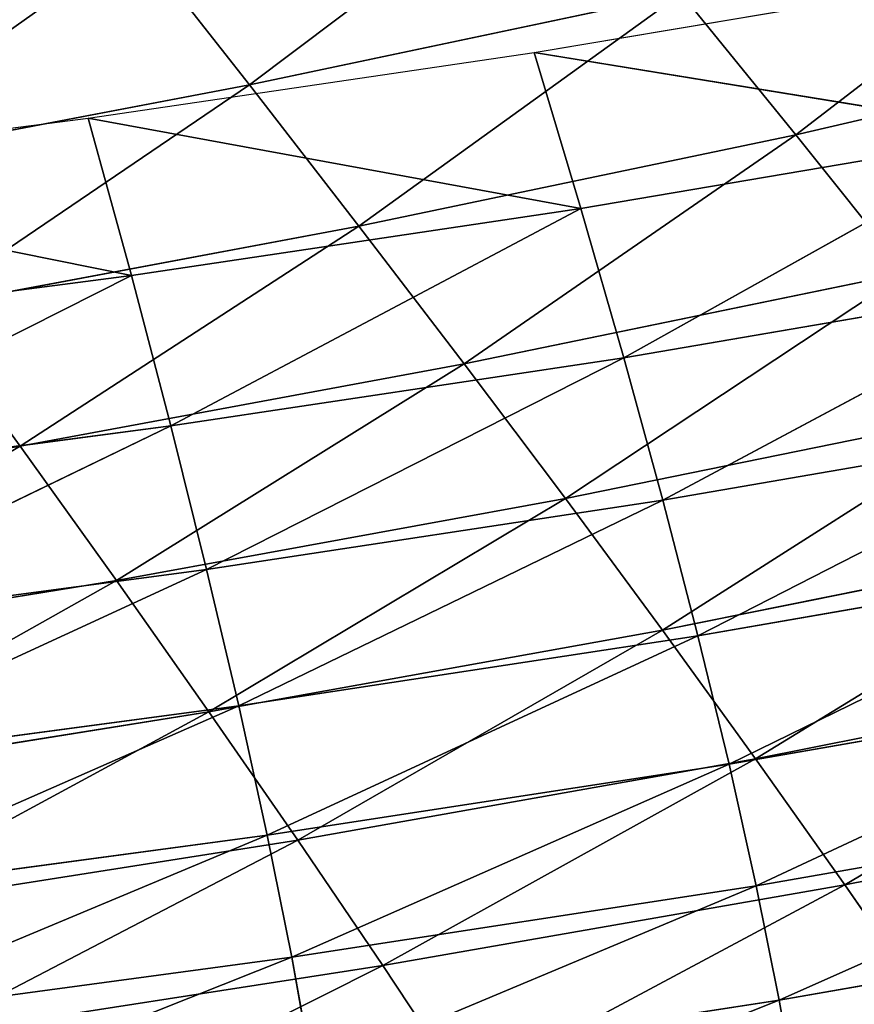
# Model space of a CAD drawing. Extents: x 0 to 605, y 0 to 400.
# Tile 744 of 1056: x 421 to 432, y 16 to 29. Entities that reach past the tile are written whole.
import ezdxf

# ---------------------------------------------------------------- set-up
doc = ezdxf.new("R2010")
doc.units = 0
doc.header["$LTSCALE"] = 25.4
doc.layers.get('0').update_dxf_attribs({"linetype": 'CONTINUOUS'})

# ---------------------------------------------------------------- blocks, each defined once
blk = doc.blocks.new('ATLANTA610_-_S_STL')
at = {"color": 0}
for p, q in [((426.111, 104.411, 383.37), (427.228, 108.302, 385.053)), ((426.111, 104.411, 383.37), (427.228, 108.302, 385.053)), ((432.445, 104.317, 382.262), (433.616, 108.23, 383.951)), ((432.445, 104.317, 382.262), (433.616, 108.23, 383.951)), ((419.753, 104.507, 384.354), (426.111, 104.411, 383.37)), ((419.753, 104.507, 384.354), (426.111, 104.411, 383.37)), ((426.111, 104.411, 383.37), (424.945, 100.606, 381.65)), ((426.111, 104.411, 383.37), (424.945, 100.606, 381.65)), ((426.111, 104.411, 383.37), (432.445, 104.317, 382.262)), ((426.111, 104.411, 383.37), (432.445, 104.317, 382.262)), ((432.445, 104.317, 382.262), (431.222, 100.49, 380.536)), ((432.445, 104.317, 382.262), (431.222, 100.49, 380.536)), ((432.445, 104.317, 382.262), (438.748, 104.223, 381.021)), ((432.445, 104.317, 382.262), (438.748, 104.223, 381.021)), ((424.945, 100.606, 381.65), (418.644, 100.722, 382.641)), ((424.945, 100.606, 381.65), (418.644, 100.722, 382.641)), ((424.945, 100.606, 381.65), (423.728, 96.889, 379.892)), ((424.945, 100.606, 381.65), (423.728, 96.889, 379.892)), ((431.222, 100.49, 380.536), (424.945, 100.606, 381.65)), ((431.222, 100.49, 380.536), (424.945, 100.606, 381.65)), ((431.222, 100.49, 380.536), (429.945, 96.753, 378.773)), ((431.222, 100.49, 380.536), (429.945, 96.753, 378.773)), ((437.469, 100.375, 379.292), (431.222, 100.49, 380.536)), ((437.469, 100.375, 379.292), (431.222, 100.49, 380.536)), ((417.488, 97.025, 380.889), (423.728, 96.889, 379.892)), ((417.488, 97.025, 380.889), (423.728, 96.889, 379.892)), ((423.728, 96.889, 379.892), (422.46, 93.265, 378.092)), ((423.728, 96.889, 379.892), (422.46, 93.265, 378.092)), ((423.728, 96.889, 379.892), (429.945, 96.753, 378.773)), ((423.728, 96.889, 379.892), (429.945, 96.753, 378.773)), ((429.945, 96.753, 378.773), (428.614, 93.111, 376.969)), ((429.945, 96.753, 378.773), (428.614, 93.111, 376.969)), ((429.945, 96.753, 378.773), (436.133, 96.618, 377.525)), ((429.945, 96.753, 378.773), (436.133, 96.618, 377.525)), ((422.46, 93.265, 378.092), (416.283, 93.421, 379.095)), ((422.46, 93.265, 378.092), (416.283, 93.421, 379.095)), ((422.46, 93.265, 378.092), (421.14, 89.74, 376.25)), ((422.46, 93.265, 378.092), (421.14, 89.74, 376.25)), ((428.614, 93.111, 376.969), (422.46, 93.265, 378.092)), ((428.614, 93.111, 376.969), (422.46, 93.265, 378.092)), ((428.614, 93.111, 376.969), (427.228, 89.569, 375.123)), ((428.614, 93.111, 376.969), (427.228, 89.569, 375.123)), ((434.739, 92.958, 375.719), (428.614, 93.111, 376.969)), ((434.739, 92.958, 375.719), (428.614, 93.111, 376.969)), ((421.14, 89.74, 376.25), (415.029, 89.912, 377.257)), ((421.14, 89.74, 376.25), (415.029, 89.912, 377.257)), ((421.14, 89.74, 376.25), (419.766, 86.317, 374.362)), ((421.14, 89.74, 376.25), (419.766, 86.317, 374.362)), ((427.228, 89.569, 375.123), (421.14, 89.74, 376.25)), ((427.228, 89.569, 375.123), (421.14, 89.74, 376.25)), ((427.228, 89.569, 375.123), (425.784, 86.131, 373.233)), ((427.228, 89.569, 375.123), (425.784, 86.131, 373.233)), ((433.286, 89.4, 373.872), (427.228, 89.569, 375.123)), ((433.286, 89.4, 373.872), (427.228, 89.569, 375.123)), ((433.286, 89.4, 373.872), (431.774, 85.947, 371.981)), ((433.286, 89.4, 373.872), (431.774, 85.947, 371.981)), ((425.784, 86.131, 373.233), (419.766, 86.317, 374.362)), ((425.784, 86.131, 373.233), (419.766, 86.317, 374.362)), ((425.784, 86.131, 373.233), (424.285, 82.802, 371.298)), ((425.784, 86.131, 373.233), (424.285, 82.802, 371.298)), ((431.774, 85.947, 371.981), (425.784, 86.131, 373.233)), ((431.774, 85.947, 371.981), (425.784, 86.131, 373.233)), ((431.774, 85.947, 371.981), (430.203, 82.605, 370.045)), ((431.774, 85.947, 371.981), (430.203, 82.605, 370.045)), ((437.73, 85.765, 370.599), (431.774, 85.947, 371.981)), ((437.73, 85.765, 370.599), (431.774, 85.947, 371.981)), ((424.285, 82.802, 371.298), (418.339, 83.001, 372.429)), ((424.285, 82.802, 371.298), (418.339, 83.001, 372.429)), ((424.285, 82.802, 371.298), (422.732, 79.584, 369.316)), ((424.285, 82.802, 371.298), (422.732, 79.584, 369.316)), ((430.203, 82.605, 370.045), (424.285, 82.802, 371.298)), ((430.203, 82.605, 370.045), (424.285, 82.802, 371.298)), ((431.807, 58.251, 385.31), (431.547, 50.836, 383.842)), ((431.807, 58.251, 385.31), (431.547, 50.836, 383.842)), ((425.148, 50.845, 384.828), (424.864, 43.463, 383.254)), ((425.148, 50.845, 384.828), (424.864, 43.463, 383.254)), ((425.148, 50.845, 384.828), (431.547, 50.836, 383.842)), ((425.148, 50.845, 384.828), (431.547, 50.836, 383.842)), ((431.547, 50.836, 383.842), (431.231, 43.454, 382.274)), ((431.547, 50.836, 383.842), (431.231, 43.454, 382.274)), ((431.547, 50.836, 383.842), (437.908, 50.827, 382.729)), ((431.547, 50.836, 383.842), (437.908, 50.827, 382.729)), ((418.462, 43.472, 384.118), (424.864, 43.463, 383.254)), ((418.462, 43.472, 384.118), (424.864, 43.463, 383.254)), ((424.864, 43.463, 383.254), (424.527, 36.118, 381.58)), ((424.864, 43.463, 383.254), (424.527, 36.118, 381.58)), ((424.864, 43.463, 383.254), (431.231, 43.454, 382.274)), ((424.864, 43.463, 383.254), (431.231, 43.454, 382.274)), ((431.231, 43.454, 382.274), (430.859, 36.109, 380.609)), ((431.231, 43.454, 382.274), (430.859, 36.109, 380.609)), ((431.231, 43.454, 382.274), (437.557, 43.445, 381.17)), ((431.231, 43.454, 382.274), (437.557, 43.445, 381.17)), ((418.158, 36.128, 382.437), (424.527, 36.118, 381.58)), ((418.158, 36.128, 382.437), (424.527, 36.118, 381.58)), ((424.527, 36.118, 381.58), (424.138, 28.814, 379.807)), ((424.527, 36.118, 381.58), (424.138, 28.814, 379.807)), ((424.527, 36.118, 381.58), (430.859, 36.109, 380.609)), ((424.527, 36.118, 381.58), (430.859, 36.109, 380.609)), ((430.859, 36.109, 380.609), (430.432, 28.806, 378.847)), ((430.859, 36.109, 380.609), (430.432, 28.806, 378.847)), ((430.859, 36.109, 380.609), (437.148, 36.101, 379.514)), ((430.859, 36.109, 380.609), (437.148, 36.101, 379.514)), ((417.805, 28.823, 380.655), (424.138, 28.814, 379.807)), ((417.805, 28.823, 380.655), (424.138, 28.814, 379.807)), ((424.138, 28.814, 379.807), (423.697, 21.553, 377.938)), ((424.138, 28.814, 379.807), (423.697, 21.553, 377.938)), ((424.138, 28.814, 379.807), (430.432, 28.806, 378.847)), ((424.138, 28.814, 379.807), (430.432, 28.806, 378.847)), ((430.432, 28.806, 378.847), (429.95, 21.546, 376.989)), ((430.432, 28.806, 378.847), (429.95, 21.546, 376.989)), ((430.432, 28.806, 378.847), (436.681, 28.798, 377.763)), ((430.432, 28.806, 378.847), (436.681, 28.798, 377.763)), ((417.403, 21.561, 378.774), (423.697, 21.553, 377.938)), ((417.403, 21.561, 378.774), (423.697, 21.553, 377.938)), ((417.403, 21.561, 378.774), (423.206, 14.34, 375.972)), ((417.403, 21.561, 378.774), (423.206, 14.34, 375.972)), ((423.697, 21.553, 377.938), (423.206, 14.34, 375.972)), ((423.697, 21.553, 377.938), (423.206, 14.34, 375.972)), ((423.697, 21.553, 377.938), (429.95, 21.546, 376.989)), ((423.697, 21.553, 377.938), (429.95, 21.546, 376.989)), ((423.697, 21.553, 377.938), (429.415, 14.334, 375.037)), ((423.697, 21.553, 377.938), (429.415, 14.334, 375.037)), ((429.95, 21.546, 376.989), (429.415, 14.334, 375.037)), ((429.95, 21.546, 376.989), (429.415, 14.334, 375.037)), ((429.95, 21.546, 376.989), (436.156, 21.54, 375.919)), ((429.95, 21.546, 376.989), (436.156, 21.54, 375.919)), ((429.95, 21.546, 376.989), (435.575, 14.329, 373.982)), ((429.95, 21.546, 376.989), (435.575, 14.329, 373.982)), ((416.953, 14.345, 376.795), (423.206, 14.34, 375.972)), ((422.665, 7.176, 373.91), (416.953, 14.345, 376.795)), ((422.665, 7.176, 373.91), (416.953, 14.345, 376.795)), ((416.953, 14.345, 376.795), (423.206, 14.34, 375.972)), ((422.665, 7.176, 373.91), (423.206, 14.34, 375.972)), ((422.665, 7.176, 373.91), (423.206, 14.34, 375.972)), ((423.206, 14.34, 375.972), (429.415, 14.334, 375.037)), ((428.827, 7.173, 372.991), (423.206, 14.34, 375.972)), ((428.827, 7.173, 372.991), (423.206, 14.34, 375.972)), ((423.206, 14.34, 375.972), (429.415, 14.334, 375.037)), ((428.827, 7.173, 372.991), (429.415, 14.334, 375.037)), ((428.827, 7.173, 372.991), (429.415, 14.334, 375.037)), ((429.415, 14.334, 375.037), (435.575, 14.329, 373.982)), ((434.938, 7.17, 371.953), (429.415, 14.334, 375.037)), ((434.938, 7.17, 371.953), (429.415, 14.334, 375.037)), ((429.415, 14.334, 375.037), (435.575, 14.329, 373.982)), ((422.665, 7.176, 373.91), (415.912, 0.066, 372.548)), ((422.665, 7.176, 373.91), (415.912, 0.066, 372.548)), ((416.456, 7.179, 374.72), (422.665, 7.176, 373.91)), ((416.456, 7.179, 374.72), (422.665, 7.176, 373.91)), ((422.665, 7.176, 373.91), (422.074, 0.066, 371.755)), ((422.665, 7.176, 373.91), (422.074, 0.066, 371.755)), ((428.827, 7.173, 372.991), (422.074, 0.066, 371.755)), ((428.827, 7.173, 372.991), (422.074, 0.066, 371.755)), ((422.665, 7.176, 373.91), (428.827, 7.173, 372.991)), ((422.665, 7.176, 373.91), (428.827, 7.173, 372.991)), ((428.827, 7.173, 372.991), (428.187, 0.066, 370.853)), ((428.827, 7.173, 372.991), (428.187, 0.066, 370.853)), ((434.938, 7.17, 371.953), (428.187, 0.066, 370.853)), ((434.938, 7.17, 371.953), (428.187, 0.066, 370.853)), ((428.827, 7.173, 372.991), (434.938, 7.17, 371.953)), ((428.827, 7.173, 372.991), (434.938, 7.17, 371.953)), ((415.912, 0.066, 372.548), (422.074, 0.066, 371.755)), ((422.074, 0.066, 371.755), (428.187, 0.066, 370.853)), ((428.187, 0.066, 370.853), (434.246, 0.066, 369.833))]:
    blk.add_line(p, q, dxfattribs=at)
mesh = blk.add_polyface(dxfattribs=at)
corners = [(420.816, 108.375, 386.029), (426.111, 104.411, 383.37), (419.753, 104.507, 384.354), (427.228, 108.302, 385.053)]
mesh.append_faces([[corners[k] for k in face] for face in [(0, 1, 2), (1, 0, 3)]], dxfattribs={"vtx0": -1, "color": 0})
mesh = blk.add_polyface(dxfattribs=at)
corners = [(427.228, 108.302, 385.053), (432.445, 104.317, 382.262), (426.111, 104.411, 383.37), (433.616, 108.23, 383.951)]
mesh.append_faces([[corners[k] for k in face] for face in [(0, 1, 2), (1, 0, 3)]], dxfattribs={"vtx0": -1, "color": 0})
mesh = blk.add_polyface(dxfattribs=at)
corners = [(433.616, 108.23, 383.951), (438.748, 104.223, 381.021), (432.445, 104.317, 382.262), (439.973, 108.159, 382.715)]
mesh.append_faces([[corners[k] for k in face] for face in [(0, 1, 2), (1, 0, 3)]], dxfattribs={"vtx0": -1, "color": 0})
mesh = blk.add_polyface(dxfattribs=at)
corners = [(419.753, 104.507, 384.354), (424.945, 100.606, 381.65), (418.644, 100.722, 382.641), (426.111, 104.411, 383.37)]
mesh.append_faces([[corners[k] for k in face] for face in [(0, 1, 2), (1, 0, 3)]], dxfattribs={"vtx0": -1, "color": 0})
mesh = blk.add_polyface(dxfattribs=at)
corners = [(426.111, 104.411, 383.37), (431.222, 100.49, 380.536), (424.945, 100.606, 381.65), (432.445, 104.317, 382.262)]
mesh.append_faces([[corners[k] for k in face] for face in [(0, 1, 2), (1, 0, 3)]], dxfattribs={"vtx0": -1, "color": 0})
mesh = blk.add_polyface(dxfattribs=at)
corners = [(432.445, 104.317, 382.262), (437.469, 100.375, 379.292), (431.222, 100.49, 380.536), (438.748, 104.223, 381.021)]
mesh.append_faces([[corners[k] for k in face] for face in [(0, 1, 2), (1, 0, 3)]], dxfattribs={"vtx0": -1, "color": 0})
mesh = blk.add_polyface(dxfattribs=at)
corners = [(418.644, 100.722, 382.641), (423.728, 96.889, 379.892), (417.488, 97.025, 380.889), (424.945, 100.606, 381.65)]
mesh.append_faces([[corners[k] for k in face] for face in [(0, 1, 2), (1, 0, 3)]], dxfattribs={"vtx0": -1, "color": 0})
mesh = blk.add_polyface(dxfattribs=at)
corners = [(424.945, 100.606, 381.65), (429.945, 96.753, 378.773), (423.728, 96.889, 379.892), (431.222, 100.49, 380.536)]
mesh.append_faces([[corners[k] for k in face] for face in [(0, 1, 2), (1, 0, 3)]], dxfattribs={"vtx0": -1, "color": 0})
mesh = blk.add_polyface(dxfattribs=at)
corners = [(431.222, 100.49, 380.536), (436.133, 96.618, 377.525), (429.945, 96.753, 378.773), (437.469, 100.375, 379.292)]
mesh.append_faces([[corners[k] for k in face] for face in [(0, 1, 2), (1, 0, 3)]], dxfattribs={"vtx0": -1, "color": 0})
mesh = blk.add_polyface(dxfattribs=at)
corners = [(417.488, 97.025, 380.889), (422.46, 93.265, 378.092), (416.283, 93.421, 379.095), (423.728, 96.889, 379.892)]
mesh.append_faces([[corners[k] for k in face] for face in [(0, 1, 2), (1, 0, 3)]], dxfattribs={"vtx0": -1, "color": 0})
mesh = blk.add_polyface(dxfattribs=at)
corners = [(423.728, 96.889, 379.892), (428.614, 93.111, 376.969), (422.46, 93.265, 378.092), (429.945, 96.753, 378.773)]
mesh.append_faces([[corners[k] for k in face] for face in [(0, 1, 2), (1, 0, 3)]], dxfattribs={"vtx0": -1, "color": 0})
mesh = blk.add_polyface(dxfattribs=at)
corners = [(429.945, 96.753, 378.773), (434.739, 92.958, 375.719), (428.614, 93.111, 376.969), (436.133, 96.618, 377.525)]
mesh.append_faces([[corners[k] for k in face] for face in [(0, 1, 2), (1, 0, 3)]], dxfattribs={"vtx0": -1, "color": 0})
mesh = blk.add_polyface(dxfattribs=at)
corners = [(416.283, 93.421, 379.095), (421.14, 89.74, 376.25), (415.029, 89.912, 377.257), (422.46, 93.265, 378.092)]
mesh.append_faces([[corners[k] for k in face] for face in [(0, 1, 2), (1, 0, 3)]], dxfattribs={"vtx0": -1, "color": 0})
mesh = blk.add_polyface(dxfattribs=at)
corners = [(422.46, 93.265, 378.092), (427.228, 89.569, 375.123), (421.14, 89.74, 376.25), (428.614, 93.111, 376.969)]
mesh.append_faces([[corners[k] for k in face] for face in [(0, 1, 2), (1, 0, 3)]], dxfattribs={"vtx0": -1, "color": 0})
mesh = blk.add_polyface(dxfattribs=at)
corners = [(428.614, 93.111, 376.969), (433.286, 89.4, 373.872), (427.228, 89.569, 375.123), (434.739, 92.958, 375.719)]
mesh.append_faces([[corners[k] for k in face] for face in [(0, 1, 2), (1, 0, 3)]], dxfattribs={"vtx0": -1, "color": 0})
mesh = blk.add_polyface(dxfattribs=at)
corners = [(415.029, 89.912, 377.257), (419.766, 86.317, 374.362), (413.726, 86.505, 375.374), (421.14, 89.74, 376.25)]
mesh.append_faces([[corners[k] for k in face] for face in [(0, 1, 2), (1, 0, 3)]], dxfattribs={"vtx0": -1, "color": 0})
mesh = blk.add_polyface(dxfattribs=at)
corners = [(421.14, 89.74, 376.25), (425.784, 86.131, 373.233), (419.766, 86.317, 374.362), (427.228, 89.569, 375.123)]
mesh.append_faces([[corners[k] for k in face] for face in [(0, 1, 2), (1, 0, 3)]], dxfattribs={"vtx0": -1, "color": 0})
mesh = blk.add_polyface(dxfattribs=at)
corners = [(427.228, 89.569, 375.123), (431.774, 85.947, 371.981), (425.784, 86.131, 373.233), (433.286, 89.4, 373.872)]
mesh.append_faces([[corners[k] for k in face] for face in [(0, 1, 2), (1, 0, 3)]], dxfattribs={"vtx0": -1, "color": 0})
mesh = blk.add_polyface(dxfattribs=at)
corners = [(433.286, 89.4, 373.872), (437.73, 85.765, 370.599), (431.774, 85.947, 371.981), (439.311, 89.232, 372.489)]
mesh.append_faces([[corners[k] for k in face] for face in [(0, 1, 2), (1, 0, 3)]], dxfattribs={"vtx0": -1, "color": 0})
mesh = blk.add_polyface(dxfattribs=at)
corners = [(419.766, 86.317, 374.362), (424.285, 82.802, 371.298), (418.339, 83.001, 372.429), (425.784, 86.131, 373.233)]
mesh.append_faces([[corners[k] for k in face] for face in [(0, 1, 2), (1, 0, 3)]], dxfattribs={"vtx0": -1, "color": 0})
mesh = blk.add_polyface(dxfattribs=at)
corners = [(425.784, 86.131, 373.233), (430.203, 82.605, 370.045), (424.285, 82.802, 371.298), (431.774, 85.947, 371.981)]
mesh.append_faces([[corners[k] for k in face] for face in [(0, 1, 2), (1, 0, 3)]], dxfattribs={"vtx0": -1, "color": 0})
mesh = blk.add_polyface(dxfattribs=at)
corners = [(431.774, 85.947, 371.981), (436.087, 82.409, 368.666), (430.203, 82.605, 370.045), (437.73, 85.765, 370.599)]
mesh.append_faces([[corners[k] for k in face] for face in [(0, 1, 2), (1, 0, 3)]], dxfattribs={"vtx0": -1, "color": 0})
mesh = blk.add_polyface(dxfattribs=at)
corners = [(418.339, 83.001, 372.429), (422.732, 79.584, 369.316), (416.862, 79.794, 370.448), (424.285, 82.802, 371.298)]
mesh.append_faces([[corners[k] for k in face] for face in [(0, 1, 2), (1, 0, 3)]], dxfattribs={"vtx0": -1, "color": 0})
mesh = blk.add_polyface(dxfattribs=at)
corners = [(424.285, 82.802, 371.298), (428.574, 79.375, 368.064), (422.732, 79.584, 369.316), (430.203, 82.605, 370.045)]
mesh.append_faces([[corners[k] for k in face] for face in [(0, 1, 2), (1, 0, 3)]], dxfattribs={"vtx0": -1, "color": 0})
mesh = blk.add_polyface(dxfattribs=at)
corners = [(422.732, 79.584, 369.316), (421.128, 76.48, 367.287), (416.862, 79.794, 370.448)]
mesh.append_faces([[corners[k] for k in face] for face in [(0, 1, 2)]], dxfattribs={"color": 0})
mesh = blk.add_polyface(dxfattribs=at)
corners = [(431.547, 50.836, 383.842), (425.379, 58.26, 386.302), (425.148, 50.845, 384.828), (431.807, 58.251, 385.31)]
mesh.append_faces([[corners[k] for k in face] for face in [(0, 1, 2), (1, 0, 3)]], dxfattribs={"vtx0": -1, "color": 0})
mesh = blk.add_polyface(dxfattribs=at)
corners = [(437.908, 50.827, 382.729), (431.807, 58.251, 385.31), (431.547, 50.836, 383.842), (438.199, 58.243, 384.192)]
mesh.append_faces([[corners[k] for k in face] for face in [(0, 1, 2), (1, 0, 3)]], dxfattribs={"vtx0": -1, "color": 0})
mesh = blk.add_polyface(dxfattribs=at)
corners = [(424.864, 43.463, 383.254), (418.717, 50.854, 385.699), (418.462, 43.472, 384.118), (425.148, 50.845, 384.828)]
mesh.append_faces([[corners[k] for k in face] for face in [(0, 1, 2), (1, 0, 3)]], dxfattribs={"vtx0": -1, "color": 0})
mesh = blk.add_polyface(dxfattribs=at)
corners = [(431.231, 43.454, 382.274), (425.148, 50.845, 384.828), (424.864, 43.463, 383.254), (431.547, 50.836, 383.842)]
mesh.append_faces([[corners[k] for k in face] for face in [(0, 1, 2), (1, 0, 3)]], dxfattribs={"vtx0": -1, "color": 0})
mesh = blk.add_polyface(dxfattribs=at)
corners = [(437.557, 43.445, 381.17), (431.547, 50.836, 383.842), (431.231, 43.454, 382.274), (437.908, 50.827, 382.729)]
mesh.append_faces([[corners[k] for k in face] for face in [(0, 1, 2), (1, 0, 3)]], dxfattribs={"vtx0": -1, "color": 0})
mesh = blk.add_polyface(dxfattribs=at)
corners = [(424.527, 36.118, 381.58), (418.462, 43.472, 384.118), (418.158, 36.128, 382.437), (424.864, 43.463, 383.254)]
mesh.append_faces([[corners[k] for k in face] for face in [(0, 1, 2), (1, 0, 3)]], dxfattribs={"vtx0": -1, "color": 0})
mesh = blk.add_polyface(dxfattribs=at)
corners = [(430.859, 36.109, 380.609), (424.864, 43.463, 383.254), (424.527, 36.118, 381.58), (431.231, 43.454, 382.274)]
mesh.append_faces([[corners[k] for k in face] for face in [(0, 1, 2), (1, 0, 3)]], dxfattribs={"vtx0": -1, "color": 0})
mesh = blk.add_polyface(dxfattribs=at)
corners = [(437.148, 36.101, 379.514), (431.231, 43.454, 382.274), (430.859, 36.109, 380.609), (437.557, 43.445, 381.17)]
mesh.append_faces([[corners[k] for k in face] for face in [(0, 1, 2), (1, 0, 3)]], dxfattribs={"vtx0": -1, "color": 0})
mesh = blk.add_polyface(dxfattribs=at)
corners = [(424.138, 28.814, 379.807), (418.158, 36.128, 382.437), (417.805, 28.823, 380.655), (424.527, 36.118, 381.58)]
mesh.append_faces([[corners[k] for k in face] for face in [(0, 1, 2), (1, 0, 3)]], dxfattribs={"vtx0": -1, "color": 0})
mesh = blk.add_polyface(dxfattribs=at)
corners = [(430.432, 28.806, 378.847), (424.527, 36.118, 381.58), (424.138, 28.814, 379.807), (430.859, 36.109, 380.609)]
mesh.append_faces([[corners[k] for k in face] for face in [(0, 1, 2), (1, 0, 3)]], dxfattribs={"vtx0": -1, "color": 0})
mesh = blk.add_polyface(dxfattribs=at)
corners = [(436.681, 28.798, 377.763), (430.859, 36.109, 380.609), (430.432, 28.806, 378.847), (437.148, 36.101, 379.514)]
mesh.append_faces([[corners[k] for k in face] for face in [(0, 1, 2), (1, 0, 3)]], dxfattribs={"vtx0": -1, "color": 0})
mesh = blk.add_polyface(dxfattribs=at)
corners = [(423.697, 21.553, 377.938), (417.805, 28.823, 380.655), (417.403, 21.561, 378.774), (424.138, 28.814, 379.807)]
mesh.append_faces([[corners[k] for k in face] for face in [(0, 1, 2), (1, 0, 3)]], dxfattribs={"vtx0": -1, "color": 0})
mesh = blk.add_polyface(dxfattribs=at)
corners = [(429.95, 21.546, 376.989), (424.138, 28.814, 379.807), (423.697, 21.553, 377.938), (430.432, 28.806, 378.847)]
mesh.append_faces([[corners[k] for k in face] for face in [(0, 1, 2), (1, 0, 3)]], dxfattribs={"vtx0": -1, "color": 0})
mesh = blk.add_polyface(dxfattribs=at)
corners = [(436.156, 21.54, 375.919), (430.432, 28.806, 378.847), (429.95, 21.546, 376.989), (436.681, 28.798, 377.763)]
mesh.append_faces([[corners[k] for k in face] for face in [(0, 1, 2), (1, 0, 3)]], dxfattribs={"vtx0": -1, "color": 0})
mesh = blk.add_polyface(dxfattribs=at)
corners = [(423.206, 14.34, 375.972), (417.403, 21.561, 378.774), (416.953, 14.345, 376.795)]
mesh.append_faces([[corners[k] for k in face] for face in [(0, 1, 2)]], dxfattribs={"color": 0})
mesh = blk.add_polyface(dxfattribs=at)
corners = [(423.697, 21.553, 377.938), (417.403, 21.561, 378.774), (423.206, 14.34, 375.972)]
mesh.append_faces([[corners[k] for k in face] for face in [(0, 1, 2)]], dxfattribs={"color": 0})
mesh = blk.add_polyface(dxfattribs=at)
corners = [(429.415, 14.334, 375.037), (423.697, 21.553, 377.938), (423.206, 14.34, 375.972)]
mesh.append_faces([[corners[k] for k in face] for face in [(0, 1, 2)]], dxfattribs={"color": 0})
mesh = blk.add_polyface(dxfattribs=at)
corners = [(429.95, 21.546, 376.989), (423.697, 21.553, 377.938), (429.415, 14.334, 375.037)]
mesh.append_faces([[corners[k] for k in face] for face in [(0, 1, 2)]], dxfattribs={"color": 0})
mesh = blk.add_polyface(dxfattribs=at)
corners = [(435.575, 14.329, 373.982), (429.95, 21.546, 376.989), (429.415, 14.334, 375.037)]
mesh.append_faces([[corners[k] for k in face] for face in [(0, 1, 2)]], dxfattribs={"color": 0})
mesh = blk.add_polyface(dxfattribs=at)
corners = [(436.156, 21.54, 375.919), (429.95, 21.546, 376.989), (435.575, 14.329, 373.982)]
mesh.append_faces([[corners[k] for k in face] for face in [(0, 1, 2)]], dxfattribs={"color": 0})
mesh = blk.add_polyface(dxfattribs=at)
corners = [(422.665, 7.176, 373.91), (416.953, 14.345, 376.795), (416.456, 7.179, 374.72)]
mesh.append_faces([[corners[k] for k in face] for face in [(0, 1, 2)]], dxfattribs={"color": 0})
mesh = blk.add_polyface(dxfattribs=at)
corners = [(423.206, 14.34, 375.972), (416.953, 14.345, 376.795), (422.665, 7.176, 373.91)]
mesh.append_faces([[corners[k] for k in face] for face in [(0, 1, 2)]], dxfattribs={"color": 0})
mesh = blk.add_polyface(dxfattribs=at)
corners = [(428.827, 7.173, 372.991), (423.206, 14.34, 375.972), (422.665, 7.176, 373.91)]
mesh.append_faces([[corners[k] for k in face] for face in [(0, 1, 2)]], dxfattribs={"color": 0})
mesh = blk.add_polyface(dxfattribs=at)
corners = [(429.415, 14.334, 375.037), (423.206, 14.34, 375.972), (428.827, 7.173, 372.991)]
mesh.append_faces([[corners[k] for k in face] for face in [(0, 1, 2)]], dxfattribs={"color": 0})
mesh = blk.add_polyface(dxfattribs=at)
corners = [(434.938, 7.17, 371.953), (429.415, 14.334, 375.037), (428.827, 7.173, 372.991)]
mesh.append_faces([[corners[k] for k in face] for face in [(0, 1, 2)]], dxfattribs={"color": 0})
mesh = blk.add_polyface(dxfattribs=at)
corners = [(435.575, 14.329, 373.982), (429.415, 14.334, 375.037), (434.938, 7.17, 371.953)]
mesh.append_faces([[corners[k] for k in face] for face in [(0, 1, 2)]], dxfattribs={"color": 0})
mesh = blk.add_polyface(dxfattribs=at)
corners = [(422.665, 7.176, 373.91), (416.456, 7.179, 374.72), (415.912, 0.066, 372.548)]
mesh.append_faces([[corners[k] for k in face] for face in [(0, 1, 2)]], dxfattribs={"color": 0})
mesh = blk.add_polyface(dxfattribs=at)
corners = [(422.665, 7.176, 373.91), (415.912, 0.066, 372.548), (422.074, 0.066, 371.755)]
mesh.append_faces([[corners[k] for k in face] for face in [(0, 1, 2)]], dxfattribs={"color": 0})
mesh = blk.add_polyface(dxfattribs=at)
corners = [(428.827, 7.173, 372.991), (422.665, 7.176, 373.91), (422.074, 0.066, 371.755)]
mesh.append_faces([[corners[k] for k in face] for face in [(0, 1, 2)]], dxfattribs={"color": 0})
mesh = blk.add_polyface(dxfattribs=at)
corners = [(428.827, 7.173, 372.991), (422.074, 0.066, 371.755), (428.187, 0.066, 370.853)]
mesh.append_faces([[corners[k] for k in face] for face in [(0, 1, 2)]], dxfattribs={"color": 0})
mesh = blk.add_polyface(dxfattribs=at)
corners = [(434.938, 7.17, 371.953), (428.827, 7.173, 372.991), (428.187, 0.066, 370.853)]
mesh.append_faces([[corners[k] for k in face] for face in [(0, 1, 2)]], dxfattribs={"color": 0})
mesh = blk.add_polyface(dxfattribs=at)
corners = [(434.938, 7.17, 371.953), (428.187, 0.066, 370.853), (434.246, 0.066, 369.833)]
mesh.append_faces([[corners[k] for k in face] for face in [(0, 1, 2)]], dxfattribs={"color": 0})

msp = doc.modelspace()

# ---------------------------------------------------------------- block references
at = {"color": 254, "extrusion": (0, -1, 5.55112e-17)}
msp.add_blockref('ATLANTA610_-_S_STL', (-0.269, -0.066, -399.883), dxfattribs=at)

doc.saveas('drawing.dxf')
